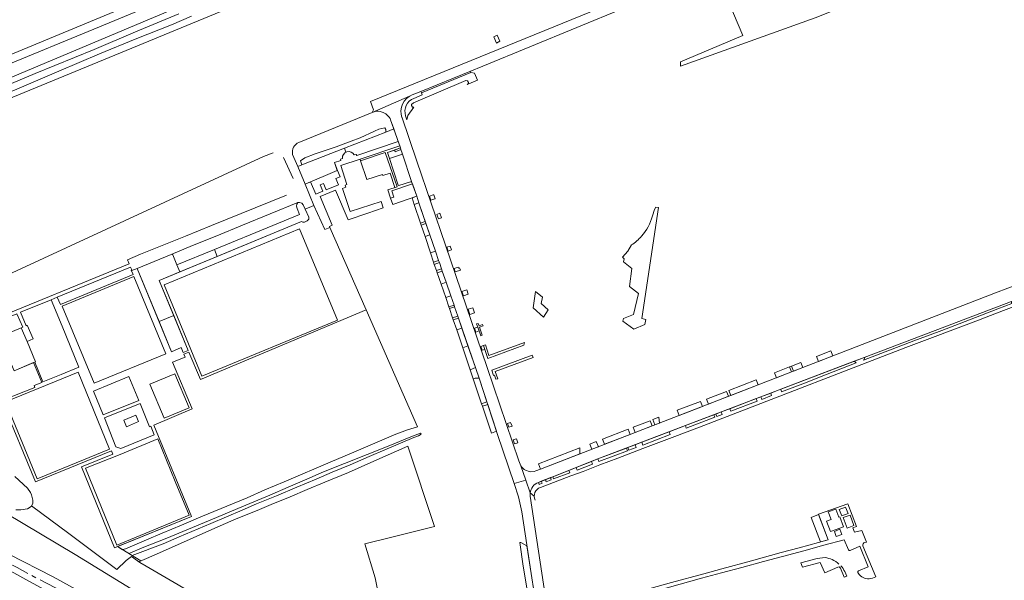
# Model space of a CAD drawing. Header units: metres. Extents: x 209813 to 223847, y 571801 to 587119.
# Tile 737 of 746: x 222193 to 222624, y 585536 to 585781. Entities that reach past the tile are written whole.
import ezdxf

# ---------------------------------------------------------------- set-up
doc = ezdxf.new("R2010")
doc.units = ezdxf.units.M
doc.linetypes.add('AM-AS', pattern=[16, 10, -2, 2, -2])
for name, color, linetype, lineweight in [('B-RO-AM-AS_SPOOR-G', 8, 'AM-AS', 0), ('B-RO-GR-BEPLANTING_CULTUUR_BOSPLANTSOEN-GV', 8, 'Continuous', 0), ('B-RO-GR-BEPLANTING_CULTUUR_HEESTERS-GV', 8, 'Continuous', 0), ('B-RO-GR-BEPLANTING_CULTUUR_VASTE PLANTENVAK-GV', 8, 'Continuous', 0), ('B-RO-GR-GRAS-GV', 8, 'Continuous', 0), ('B-RO-GR-GROENVOORZIENING-GV', 8, 'Continuous', 0), ('B-RO-GR-HAAG-GV', 8, 'Continuous', 0), ('B-RO-GW-TALUD_KRUIN-G', 8, 'Continuous', 0), ('B-RO-OG-TERREIN_CULTUURSCHEIDING-GV', 8, 'Continuous', 0), ('B-RO-OG-TERREIN_ONBEGROEID-GV', 8, 'Continuous', 0), ('B-RO-VH-VERHARDING_GRASBETONSTEEN-GV', 8, 'Continuous', 0), ('B-RO-VH-VERHARDING_HALFVERHARDING-GV', 8, 'Continuous', 0), ('B-RO-VH-VERHARDING_OPEN-GV', 8, 'Continuous', 0), ('B-RO-VH-VERHARDING_STRAATBAKSTEEN-GV', 8, 'Continuous', 0), ('B-RO-VH-VERHARDING_TEGEL-GV', 8, 'Continuous', 0), ('B-RO-VH-VERHARDING_TEGEL_RUBBER-GV', 8, 'Continuous', 0)]:
    doc.layers.add(name, color=color, linetype=linetype, lineweight=lineweight)

msp = doc.modelspace()

# ---------------------------------------------------------------- linework, layer by layer
at = {"layer": 'B-RO-AM-AS_SPOOR-G', "flags": 128}
msp.add_lwpolyline([(222072.856, 585600.132), (222087.478, 585593.239), (222118.847, 585578.405), (222135.784, 585570.245), (222163.995, 585556.232), (222176.817, 585549.678), (222191.981, 585541.776), (222208.399, 585533.034), (222255.371, 585507.19), (222274.867, 585496.365), (222302.677, 585481.15), (222316.969, 585473.523), (222329.015, 585467.21), (222342.707, 585460.16), (222367.558, 585447.701), (222379.576, 585441.831), (222396.708, 585433.616), (222440.248, 585413.168)], dxfattribs=at)
at = {"layer": 'B-RO-GR-BEPLANTING_CULTUUR_BOSPLANTSOEN-GV', "flags": 128}
for points in [[(222335.691, 585723.406), (222335.071, 585725.187), (222316.529, 585717.938), (222314.665, 585717.157), (222317.87, 585709.507), (222331.937, 585715.447)], [(222331.937, 585715.447), (222330.807, 585718.876), (222333.534, 585719.746), (222333.366, 585720.389), (222334.174, 585720.627)], [(222254.023, 585649.437), (222259.484, 585636.217), (222263.682, 585638.009), (222264.568, 585635.866), (222266.799, 585636.789), (222260.469, 585652.1)]]:
    msp.add_lwpolyline(points, dxfattribs=at)
for points in [[(222261.794, 585674.259), (222260.055, 585678.614), (222259.556, 585678.815), (222259.305, 585678.765), (222244.408, 585672.634), (222254.023, 585649.437), (222260.469, 585652.1), (222254.138, 585667.411), (222263.094, 585671.114)], [(222209.551, 585660.068), (222210.887, 585656.809), (222242.668, 585669.958), (222241.862, 585671.89), (222242.062, 585671.995), (222241.557, 585673.188)], [(222240.78, 585548.038), (222242.253, 585547.154), (222255.83, 585552.258), (222262.889, 585555.247), (222276.707, 585561.077), (222290.325, 585566.907), (222296.684, 585569.648), (222305.395, 585573.135), (222314.256, 585577.023), (222322.717, 585580.51), (222329.727, 585583.55), (222337.537, 585586.789), (222345.898, 585590.326), (222352.807, 585593.316), (222365.473, 585598.648), (222367.476, 585599.445), (222368.578, 585600.094), (222368.379, 585600.594), (222364.174, 585598.95), (222354.161, 585594.965), (222325.976, 585583.606), (222317.615, 585579.968), (222310.456, 585576.979), (222302.395, 585573.541), (222290.279, 585568.358), (222277.412, 585562.927), (222257.487, 585554.706), (222246.723, 585550.372), (222241.316, 585548.18)]]:
    msp.add_lwpolyline(points, close=True, dxfattribs=at)
at = {"layer": 'B-RO-GR-BEPLANTING_CULTUUR_HEESTERS-GV', "flags": 128}
for points in [[(222356.651, 585733.668), (222353.181, 585732.267), (222335.071, 585725.187), (222335.691, 585723.406)], [(222339.403, 585722.345), (222340.162, 585722.428), (222340.433, 585722.009), (222358.557, 585728.189), (222356.651, 585733.668)], [(222360.348, 585723.037), (222359.808, 585724.591), (222357.266, 585723.621), (222357.001, 585724.353), (222353.858, 585723.374), (222354.792, 585720.698)], [(222354.792, 585720.698), (222360.027, 585722.411)], [(222545.221, 585546.147), (222541.704, 585545.844), (222534.616, 585543.859), (222535.284, 585541.941), (222543.121, 585544.066), (222545.056, 585539.492), (222550.854, 585541.956), (222551.434, 585542.095), (222552.028, 585541.609), (222553.539, 585537.586), (222554.675, 585538.044), (222553.843, 585540.108)]]:
    msp.add_lwpolyline(points, dxfattribs=at)
for points in [[(222357.169, 585708.025), (222358.085, 585708.308), (222352.909, 585723.333), (222342.142, 585719.718), (222344.853, 585711.474), (222351.722, 585713.732), (222351.868, 585713.287), (222355.091, 585714.347)], [(222317.956, 585698.529), (222317.081, 585700.473), (222316.408, 585701.129), (222315.497, 585701.484), (222314.753, 585701.384), (222314.299, 585700.789), (222314.197, 585699.812), (222314.42, 585698.886), (222315.492, 585696.255), (222303.848, 585691.397), (222278.215, 585680.935), (222279.475, 585677.887), (222316.319, 585693.121), (222316.838, 585692.904), (222317.671, 585692.861), (222318.72, 585693.37), (222319.52, 585694.192), (222319.52, 585695.052)]]:
    msp.add_lwpolyline(points, close=True, dxfattribs=at)
at = {"layer": 'B-RO-GR-BEPLANTING_CULTUUR_HEESTERS-GV'}
for points in [[(222360.027, 585722.411, 0.4030999), (222360.348, 585723.037)], [(222548.304, 585545.331, 0.0660896), (222545.221, 585546.147)], [(222551.262, 585543.366, 0.0761479), (222548.304, 585545.331)], [(222553.843, 585540.108, 0.0633049), (222552.147, 585542.505)]]:
    msp.add_lwpolyline(points, format="xyb", dxfattribs=at)
at = {"layer": 'B-RO-GR-BEPLANTING_CULTUUR_VASTE PLANTENVAK-GV', "flags": 128}
for points in [[(222457.105, 585650.664), (222456.842, 585649.582), (222461.565, 585646.125), (222466.382, 585648.036), (222466.807, 585650.295), (222465.127, 585650.714), (222472.319, 585699.287), (222471.169, 585699.344)], [(222460.581, 585682.875), (222458.984, 585680.232), (222456.594, 585677.491), (222457.408, 585676.847), (222457.104, 585675.514), (222460.739, 585672.637), (222459.73, 585664.793), (222463.622, 585661.713), (222461.506, 585652.434), (222457.105, 585650.664)]]:
    msp.add_lwpolyline(points, dxfattribs=at)
at = {"layer": 'B-RO-GR-BEPLANTING_CULTUUR_VASTE PLANTENVAK-GV'}
for points in [[(222471.169, 585699.344, 0.069344), (222469.721, 585695.568)], [(222469.721, 585695.568, -0.115429), (222464.955, 585686.74)], [(222464.955, 585686.74, -0.0821939), (222460.581, 585682.875)]]:
    msp.add_lwpolyline(points, format="xyb", dxfattribs=at)
at = {"layer": 'B-RO-GR-BEPLANTING_CULTUUR_VASTE PLANTENVAK-GV', "flags": 128}
msp.add_lwpolyline([(222418.56, 585662.575), (222417.584, 585655.329), (222422.117, 585651.363), (222424.155, 585654.583), (222421.114, 585657.309), (222421.741, 585660.058)], close=True, dxfattribs=at)
at = {"layer": 'B-RO-GR-GRAS-GV', "flags": 128}
for points in [[(222268.2, 585782.898), (222259.528, 585779.136), (222243.623, 585772.828), (222227.973, 585766.506), (222210.252, 585758.934), (222191.866, 585750.993), (222176.197, 585744.767), (222145.523, 585731.923), (222128.87, 585724.311), (222101.146, 585713.612), (222071.342, 585701.331), (222049.605, 585692.237), (222050.078, 585691.481), (222084.201, 585705.07), (222087.389, 585705.298), (222550.606, 585896.204)], [(222262.711, 585783.923), (222243.713, 585776.136), (222225.605, 585768.33), (222199.94, 585757.82), (222177.228, 585748.423), (222151.779, 585737.7), (222129.685, 585728.473), (222115.541, 585722.609), (222093.606, 585713.663), (222072.87, 585705.356), (222055.972, 585698.138), (222047.906, 585694.952), (222049.605, 585692.237)], [(222350.109, 585529.303), (222348.546, 585537.304), (222343.947, 585552.136), (222356.36, 585555.312), (222374.471, 585559.723), (222362.745, 585594.882), (222347.993, 585588.272), (222336.878, 585583.438), (222326.465, 585579.153), (222318.755, 585575.915), (222311.345, 585572.725), (222303.084, 585569.337), (222296.876, 585566.746), (222287.715, 585563.11), (222278.352, 585559.073), (222267.588, 585554.239), (222254.22, 585548.308), (222245.21, 585544.391)], [(222277.077, 585525.651), (222248.453, 585542.374), (222245.648, 585544.076), (222242.036, 585546.674), (222239.618, 585544.912), (222235.649, 585540.941), (222227.369, 585547.087), (222214.645, 585556.656), (222198.227, 585568.79), (222198.062, 585568.521), (222196.47, 585567.532), (222193.606, 585566.996), (222191.478, 585567.08)], [(222168.797, 585557.603), (222207.796, 585537.757), (222247.398, 585515.968), (222293.998, 585489.753), (222319.921, 585475.999), (222345.001, 585462.896), (222367.002, 585451.742), (222388.269, 585441.256), (222400.391, 585435.608), (222411.2, 585430.266), (222428.617, 585422.209), (222433.063, 585420.622), (222434.574, 585420.62), (222434.583, 585421.976), (222434.441, 585423.817), (222408.045, 585436.765), (222347.426, 585470.475), (222307.666, 585491.11), (222279.09, 585509.692), (222217.321, 585547.472), (222187, 585565.644)], [(222214.452, 585526.417), (222194.519, 585537.385), (222186.27, 585541.808)]]:
    msp.add_lwpolyline(points, dxfattribs=at)
at = {"layer": 'B-RO-GR-GROENVOORZIENING-GV', "flags": 128}
for points in [[(222303.918, 585723.222), (222299.641, 585721.503), (222134.919, 585645.398), (222126.226, 585641.339), (222111.076, 585634.216), (222102.467, 585630.571), (222090.214, 585626.43), (222061.694, 585616.863), (222036.32, 585608.207), (222024.647, 585603.817), (221990.166, 585591.599), (221974.364, 585586.111), (221974.264, 585586.304), (221972.155, 585585.47), (221971.321, 585581.838), (221971.221, 585580.794), (221971.223, 585579.769), (221971.656, 585576.853), (221975.381, 585565.526)], [(222357.001, 585724.353), (222359.555, 585725.317), (222359.244, 585726.213), (222341.934, 585720.351), (222342.142, 585719.718), (222352.909, 585723.333), (222358.085, 585708.308), (222353.988, 585706.979), (222355.255, 585703.327), (222356.739, 585703.842), (222355.783, 585706.604), (222364.769, 585709.685), (222364.597, 585710.187)], [(222363.973, 585710.497), (222358.869, 585708.854), (222358.578, 585709.004), (222354.792, 585720.698), (222353.858, 585723.374), (222357.001, 585724.353)], [(222312.635, 585711.947), (222308.483, 585721.18)], [(222176.909, 585648.387), (222240.944, 585674.635), (222240.201, 585676.39), (222245.952, 585678.787), (222265.577, 585686.709), (222276.942, 585691.392), (222296.066, 585699.114), (222309.727, 585704.617)], [(222190.942, 585581.679), (222196.487, 585576.6), (222197.878, 585574.673), (222198.33, 585573.667), (222198.916, 585571.253), (222198.832, 585569.778), (222198.227, 585568.79), (222214.645, 585556.656), (222227.369, 585547.087), (222235.649, 585540.941), (222239.618, 585544.912), (222242.036, 585546.674), (222245.21, 585544.391), (222246.119, 585544.81), (222235.893, 585550.97), (222234.62, 585550.452), (222220.09, 585585.847), (222233.853, 585591.468), (222233.314, 585592.885), (222200.025, 585579.337), (222185.35, 585614.817)]]:
    msp.add_lwpolyline(points, dxfattribs=at)
at = {"layer": 'B-RO-GR-GROENVOORZIENING-GV'}
msp.add_lwpolyline([(222364.597, 585710.187, 0.3979438), (222363.973, 585710.497)], format="xyb", dxfattribs=at)
at = {"layer": 'B-RO-GR-GROENVOORZIENING-GV', "flags": 128}
for points in [[(222373.819, 585704.735), (222372.299, 585704.156), (222372.867, 585702.472), (222374.1, 585702.907), (222374.705, 585703.118), (222374.162, 585704.842)], [(222377.518, 585694.76), (222376.859, 585696.716), (222375.488, 585696.218), (222376.157, 585694.302)], [(222380.383, 585680.228), (222381.827, 585680.754), (222381.331, 585682.387), (222379.822, 585681.864)], [(222393.359, 585646.939), (222394.649, 585643.181), (222395.333, 585643.403), (222394.134, 585646.899), (222395.756, 585647.502), (222395.512, 585648.16), (222393.916, 585647.58), (222393.559, 585648.595), (222392.868, 585648.368)], [(222397.783, 585633.181), (222413.544, 585639.017), (222413.832, 585640.272), (222398.214, 585634.603), (222396.778, 585639.209), (222395.823, 585638.899)], [(222402.084, 585624.356), (222401.006, 585627.544), (222417.615, 585633.718), (222417.222, 585634.747), (222399.498, 585628.159), (222400.296, 585625.801), (222400.697, 585625.948), (222401.318, 585624.13)], [(222407.295, 585605.117), (222406.422, 585604.801), (222406.981, 585603.154), (222408.366, 585603.65), (222407.738, 585605.277)], [(222409.724, 585597.937), (222408.865, 585597.645), (222409.419, 585595.881), (222410.843, 585596.36), (222410.285, 585598.127)], [(222543.182, 585553.081), (222546.539, 585553.974), (222542.383, 585564.995), (222539.075, 585563.73)]]:
    msp.add_lwpolyline(points, close=True, dxfattribs=at)
at = {"layer": 'B-RO-GR-HAAG-GV', "flags": 128}
for points in [[(222359.555, 585725.317), (222359.244, 585726.213), (222341.934, 585720.351), (222342.142, 585719.718), (222352.909, 585723.333), (222358.085, 585708.308), (222353.988, 585706.979), (222355.255, 585703.327), (222356.739, 585703.842), (222355.783, 585706.604), (222364.769, 585709.685), (222364.597, 585710.187)], [(222363.973, 585710.497), (222358.869, 585708.854), (222358.578, 585709.004), (222354.792, 585720.698), (222353.858, 585723.374), (222359.555, 585725.317)]]:
    msp.add_lwpolyline(points, dxfattribs=at)
at = {"layer": 'B-RO-GW-TALUD_KRUIN-G', "flags": 128}
msp.add_lwpolyline([(222262.711, 585783.923), (222243.713, 585776.136), (222225.605, 585768.33), (222199.94, 585757.82), (222177.228, 585748.423), (222151.779, 585737.7), (222129.685, 585728.473), (222115.541, 585722.609), (222093.606, 585713.663), (222072.87, 585705.356), (222055.972, 585698.138), (222047.906, 585694.952)], dxfattribs=at)
at = {"layer": 'B-RO-OG-TERREIN_CULTUURSCHEIDING-GV', "flags": 128}
for points in [[(222185.239, 585765.186), (222184.959, 585765.063), (222186.623, 585761.203), (222225.594, 585777.193), (222321.795, 585817.145), (222324.499, 585818.718), (222325.675, 585819.658), (222327.08, 585821.085), (222327.967, 585822.274), (222328.837, 585823.712), (222329.4, 585824.934), (222325.518, 585823.276)], [(222325.063, 585821.889), (222286.165, 585806.103), (222234.315, 585784.783), (222186.489, 585764.936)], [(222536.407, 585813.666), (222482.776, 585791.493), (222484.48, 585787.148), (222501.127, 585793.879), (222509.294, 585774.464), (222481.992, 585762.978), (222482.034, 585761.01), (222540.933, 585782.188), (222556.359, 585788.351), (222555.395, 585789.086), (222554.975, 585790.379), (222555.718, 585791.672), (222558.892, 585792.873), (222552.823, 585820.1)], [(222315.023, 585809.172), (222145.816, 585737.841)], [(222177.228, 585748.423), (222199.94, 585757.82), (222225.605, 585768.33), (222243.713, 585776.136), (222262.711, 585783.923)], [(222361.846, 585739.35), (222362.422, 585737.625), (222362.814, 585739.432), (222365.364, 585743.114), (222364.773, 585743.132), (222364.404, 585743.816), (222364.349, 585744.333), (222365.235, 585745.072), (222388.185, 585754.743), (222388.85, 585754.651), (222389.311, 585753.967), (222389.367, 585753.524), (222388.758, 585752.988), (222393.277, 585754.895), (222392.016, 585757.979), (222390.406, 585758.277), (222368.743, 585749.412)], [(222368.743, 585749.412), (222369.092, 585748.484), (222365.459, 585746.944)], [(222356.651, 585733.668), (222355.261, 585737.667), (222355.056, 585738.112), (222354.578, 585738.795), (222353.928, 585739.547), (222353.211, 585740.163), (222352.015, 585740.846), (222350.682, 585741.222), (222349.828, 585741.359), (222348.905, 585741.325), (222347.181, 585740.744), (222315.204, 585727.759)], [(222312.435, 585722.481), (222314.665, 585717.157), (222316.529, 585717.938), (222315.922, 585719.63), (222317.727, 585721.039), (222322.282, 585722.682), (222331.442, 585725.818), (222338.05, 585728.309), (222342.005, 585729.803), (222348.163, 585732.644), (222350.066, 585733.541), (222352.797, 585734.162), (222353.219, 585733.393), (222353.181, 585732.267), (222356.651, 585733.668)]]:
    msp.add_lwpolyline(points, dxfattribs=at)
at = {"layer": 'B-RO-OG-TERREIN_CULTUURSCHEIDING-GV'}
for points in [[(222365.459, 585746.944, 0.4080643), (222361.846, 585739.35)], [(222315.204, 585727.759, 0.3591652), (222312.435, 585722.481)]]:
    msp.add_lwpolyline(points, format="xyb", dxfattribs=at)
at = {"layer": 'B-RO-OG-TERREIN_CULTUURSCHEIDING-GV', "flags": 128}
for points in [[(222364.769, 585709.685), (222355.783, 585706.604), (222356.739, 585703.842), (222355.255, 585703.327), (222356.19, 585700.632), (222366.663, 585704.16)], [(222368.324, 585692.48), (222370.417, 585693.21), (222367.658, 585701.257), (222365.624, 585700.547)], [(222370.313, 585686.537), (222372.449, 585687.282), (222370.738, 585692.274), (222368.638, 585691.541)], [(222263.094, 585671.114), (222279.475, 585677.887), (222278.215, 585680.935), (222261.794, 585674.259)], [(222374.051, 585675.366), (222376.269, 585676.14), (222374.899, 585680.137), (222372.706, 585679.386)], [(222374.38, 585674.391), (222375.286, 585671.741), (222377.511, 585672.517), (222376.603, 585675.166)], [(222379.553, 585666.562), (222377.864, 585671.487), (222375.639, 585670.711), (222377.323, 585665.784)], [(222199.687, 585631.648), (222203.29, 585623.014), (222211.31, 585626.269), (222219.015, 585629.424), (222211.664, 585647.379), (222206.796, 585658.939), (222193.466, 585653.475), (222195.934, 585647.548), (222196.383, 585647.746), (222198.973, 585641.874), (222196.326, 585640.706), (222200.035, 585631.798)], [(222379.347, 585659.863), (222380.75, 585655.76), (222382.996, 585656.52), (222381.589, 585660.622)], [(222367.036, 585603.398), (222344.588, 585654.463), (222272.118, 585624.088), (222267.127, 585635.996), (222264.9, 585635.062), (222265.4, 585633.872), (222259.952, 585631.639), (222268.552, 585611.222), (222251.685, 585604.117), (222268.158, 585564.093), (222235.893, 585550.97), (222237.872, 585549.783), (222238.07, 585549.736), (222238.27, 585549.736), (222239.321, 585550.034), (222248.533, 585553.871), (222255.442, 585556.811), (222263.903, 585560.348), (222272.314, 585563.986), (222292.49, 585572.357), (222300.25, 585575.745), (222308.711, 585579.283), (222329.839, 585588.302), (222337.098, 585591.342), (222346.261, 585595.328), (222357.625, 585600.162), (222362.631, 585602.004)], [(222382.395, 585650.949), (222384.645, 585651.71), (222383.234, 585655.825), (222380.988, 585655.065)], [(222199.15, 585631.417), (222190.723, 585627.78), (222184.315, 585642.643), (222193.736, 585646.578), (222194.53, 585646.928), (222191.903, 585652.834), (222177.342, 585646.866), (222175.589, 585646.202), (222174.564, 585643.966), (222185.35, 585614.817), (222199.798, 585620.592), (222199.447, 585621.45), (222202.735, 585622.789)], [(222384.923, 585650.897), (222382.673, 585650.135), (222384.178, 585645.736), (222386.431, 585646.498)], [(222392.348, 585629.24), (222389.09, 585638.744), (222386.825, 585637.973), (222390.115, 585628.302)], [(222547.764, 585636.647), (222541.47, 585634.182), (222542.362, 585631.944), (222548.666, 585634.385)], [(222523.119, 585626.997), (222523.995, 585624.831), (222530.512, 585627.354), (222529.659, 585629.559)], [(222557.949, 585631.997), (222525.823, 585619.755), (222526.225, 585618.684), (222535.472, 585622.212), (222545.424, 585626.081), (222558.799, 585631.269)], [(222531.401, 585627.699), (222535.492, 585629.283), (222534.609, 585631.496), (222530.547, 585629.906)], [(222229.555, 585608.589), (222245.159, 585614.826), (222240.892, 585625.398), (222225.394, 585618.992)], [(222393.919, 585624.641), (222392.211, 585624.627), (222391.423, 585624.371), (222395.044, 585613.484), (222397.338, 585614.247)], [(222516.026, 585621.745), (222515.158, 585623.891), (222503.108, 585619.221), (222503.974, 585617.078)], [(222503.038, 585616.715), (222502.17, 585618.861), (222493.419, 585615.505), (222494.298, 585613.331)], [(222503.621, 585611.295), (222504.03, 585610.216), (222515.52, 585614.575), (222515.108, 585615.672)], [(222517.162, 585616.455), (222517.531, 585615.349), (222521.853, 585616.992), (222521.457, 585618.091)], [(222251.96, 585599.82), (222250.474, 585603.607), (222249.847, 585603.343), (222245.713, 585613.607), (222230.114, 585607.278), (222235.158, 585594.668), (222237.393, 585593.831)], [(222397.715, 585613.101), (222395.425, 585612.339), (222399.325, 585600.612), (222401.566, 585601.395)], [(222491.627, 585612.296), (222490.744, 585614.479), (222480.597, 585610.588), (222481.474, 585608.364)], [(222239.744, 585603.399), (222238.627, 585606.22), (222243.922, 585608.483), (222245.039, 585605.635)], [(222472.812, 585605.01), (222472.571, 585607.51), (222469.912, 585606.49), (222470.803, 585604.232)], [(222496.623, 585608.628), (222484.135, 585603.87), (222484.511, 585602.756), (222497.022, 585607.576)], [(222497.49, 585608.959), (222497.888, 585607.909), (222500.208, 585608.798), (222499.812, 585609.843)], [(222459.06, 585602.301), (222447.95, 585598.003), (222448.847, 585595.73), (222459.955, 585600.031)], [(222462.233, 585600.913), (222469.615, 585603.772), (222468.723, 585606.034), (222461.338, 585603.182)], [(222476.998, 585601.15), (222465.045, 585596.595), (222465.508, 585595.374), (222477.43, 585600.009)], [(222419.973, 585587.122), (222420.844, 585584.886), (222437.992, 585591.526), (222437.992, 585594.134)], [(222446.09, 585594.662), (222445.193, 585596.936), (222442.383, 585595.843), (222443.279, 585593.573)], [(222445.898, 585589.299), (222446.267, 585588.207), (222458.829, 585592.897), (222458.376, 585594.054)], [(222462.193, 585595.509), (222459.015, 585594.297), (222459.469, 585593.136), (222462.643, 585594.321)], [(222436.431, 585585.583), (222436.852, 585584.476), (222443.471, 585587.096), (222443.07, 585588.187)], [(222422.935, 585580.291), (222423.301, 585579.367), (222425.516, 585580.212), (222425.142, 585581.157)], [(222426.122, 585581.541), (222426.5, 585580.587), (222433.636, 585583.308), (222433.232, 585584.329)], [(222421.158, 585579.595), (222419.853, 585579.081), (222420.19, 585578.18), (222421.518, 585578.687)], [(222419.271, 585522.365), (222416.77, 585539.174), (222414.886, 585551.381), (222412.233, 585552.846), (222411.797, 585552.846), (222413.287, 585542.461), (222416.748, 585521.635)]]:
    msp.add_lwpolyline(points, close=True, dxfattribs=at)
at = {"layer": 'B-RO-OG-TERREIN_ONBEGROEID-GV', "flags": 128}
for points in [[(222385.762, 585671.791), (222385.397, 585672.884), (222384.946, 585672.736), (222384.793, 585673.189), (222383.006, 585672.577), (222383.511, 585671.104)], [(222388.599, 585663.288), (222386.433, 585662.565), (222387.096, 585660.658), (222389.238, 585661.373)], [(222391.958, 585653.223), (222391.219, 585655.438), (222389.12, 585654.738), (222389.893, 585652.502)], [(222393.359, 585646.939), (222391.954, 585646.482), (222392.529, 585644.806), (222393.935, 585645.262)], [(222395.823, 585638.899), (222394.681, 585638.528), (222395.256, 585636.852), (222396.397, 585637.222)]]:
    msp.add_lwpolyline(points, close=True, dxfattribs=at)
at = {"layer": 'B-RO-VH-VERHARDING_GRASBETONSTEEN-GV', "flags": 128}
msp.add_lwpolyline([(222390.406, 585758.277), (222390.266, 585758.614), (222389.837, 585758.786), (222368.456, 585750.059), (222368.743, 585749.412)], close=True, dxfattribs=at)
at = {"layer": 'B-RO-VH-VERHARDING_HALFVERHARDING-GV', "flags": 128}
for points in [[(222243.065, 585669.08), (222211.691, 585656.122), (222225.619, 585622.398), (222256.968, 585635.213)], [(222232.383, 585593.654), (222218.636, 585627.304), (222186.976, 585614.296), (222200.682, 585580.671)], [(222253.447, 585598.084), (222236.976, 585591.259), (222221.807, 585585.231), (222228.815, 585568.061), (222235.574, 585551.641), (222249.992, 585557.62), (222267.214, 585564.695), (222261.051, 585579.513)]]:
    msp.add_lwpolyline(points, close=True, dxfattribs=at)
for points in [[(222247.398, 585515.968), (222207.796, 585537.757), (222168.797, 585557.603)], [(222186.27, 585541.808), (222194.519, 585537.385), (222214.452, 585526.417)]]:
    msp.add_lwpolyline(points, dxfattribs=at)
at = {"layer": 'B-RO-VH-VERHARDING_OPEN-GV', "flags": 128}
for points in [[(222400.393, 585773.949), (222401.605, 585771.199), (222403.06, 585771.958), (222401.792, 585774.603)], [(222321.774, 585700.181), (222317.956, 585698.529), (222319.52, 585695.052), (222319.52, 585694.192), (222318.72, 585693.37), (222317.671, 585692.861), (222316.838, 585692.904), (222316.319, 585693.121), (222254.138, 585667.411), (222266.799, 585636.789), (222264.568, 585635.866), (222263.682, 585638.009), (222259.484, 585636.217), (222252.339, 585653.514), (222244.408, 585672.634), (222242.18, 585671.717), (222242.062, 585671.995), (222241.862, 585671.89), (222242.668, 585669.958), (222210.887, 585656.809), (222209.551, 585660.068), (222206.796, 585658.939), (222211.664, 585647.379), (222219.015, 585629.424), (222211.31, 585626.269), (222203.29, 585623.014), (222199.687, 585631.648), (222199.15, 585631.417), (222202.735, 585622.789), (222199.447, 585621.45), (222199.798, 585620.592), (222185.35, 585614.817), (222200.025, 585579.337), (222233.314, 585592.885), (222233.853, 585591.468), (222220.09, 585585.847), (222234.62, 585550.452), (222268.158, 585564.093), (222251.685, 585604.117), (222268.552, 585611.222), (222259.952, 585631.639), (222265.4, 585633.872), (222264.9, 585635.062), (222267.127, 585635.996), (222272.118, 585624.088), (222344.588, 585654.463), (222328.713, 585690.577), (222326.459, 585689.58)], [(222331.992, 585649.978), (222272.742, 585625.477), (222256.235, 585665.398), (222315.485, 585689.899)], [(222225.619, 585622.398), (222211.691, 585656.122), (222243.065, 585669.08), (222256.968, 585635.213)], [(222386.431, 585646.498), (222384.178, 585645.736), (222386.825, 585637.973), (222389.09, 585638.744)], [(222393.919, 585624.641), (222392.348, 585629.24), (222390.115, 585628.302), (222391.423, 585624.371), (222392.211, 585624.627)], [(222529.659, 585629.559), (222530.512, 585627.354), (222531.401, 585627.699), (222530.547, 585629.906)], [(222186.976, 585614.296), (222218.636, 585627.304), (222232.383, 585593.654), (222200.682, 585580.671)], [(222240.892, 585625.398), (222245.159, 585614.826), (222229.555, 585608.589), (222225.394, 585618.992)], [(222267.166, 585611.691), (222256.214, 585607.083), (222249.95, 585621.971), (222260.902, 585626.579)], [(222249.847, 585603.343), (222250.474, 585603.607), (222251.96, 585599.82), (222237.393, 585593.831), (222235.158, 585594.668), (222230.114, 585607.278), (222245.713, 585613.607)], [(222395.425, 585612.339), (222397.715, 585613.101), (222397.338, 585614.247), (222395.044, 585613.484)], [(222243.922, 585608.483), (222238.627, 585606.22), (222239.744, 585603.399), (222245.039, 585605.635)], [(222236.976, 585591.259), (222253.447, 585598.084), (222261.051, 585579.513), (222267.214, 585564.695), (222249.992, 585557.62), (222235.574, 585551.641), (222228.815, 585568.061), (222221.807, 585585.231)]]:
    msp.add_lwpolyline(points, close=True, dxfattribs=at)
at = {"layer": 'B-RO-VH-VERHARDING_STRAATBAKSTEEN-GV', "flags": 128}
for points in [[(222482.417, 585796.593), (222495.729, 585802.17), (222494.277, 585805.916), (222346.537, 585745.676), (222347.849, 585741.914), (222347.181, 585740.744), (222363.516, 585747.93)], [(222368.456, 585750.059), (222389.837, 585758.786), (222395.66, 585761.051), (222457.201, 585786.376), (222476.174, 585793.935)], [(222364.763, 585748.531), (222368.456, 585750.059)], [(222347.181, 585740.744), (222348.905, 585741.325), (222349.828, 585741.359), (222350.682, 585741.222), (222352.015, 585740.846), (222353.211, 585740.163), (222353.928, 585739.547), (222354.578, 585738.795), (222355.056, 585738.112), (222355.261, 585737.667), (222359.555, 585725.317)], [(222412.223, 585586.237), (222411.359, 585588.423), (222397.541, 585629.262), (222379.204, 585682.741), (222366.783, 585719.573), (222360.123, 585738.913)], [(222359.808, 585724.591), (222360.348, 585723.037), (222364.597, 585710.187), (222366.663, 585704.16)], [(222367.658, 585701.257), (222372.449, 585687.282)], [(222370.417, 585693.21), (222368.324, 585692.48), (222368.638, 585691.541), (222370.738, 585692.274)], [(222374.899, 585680.137), (222376.269, 585676.14)], [(222376.603, 585675.166), (222377.511, 585672.517)], [(222377.864, 585671.487), (222379.553, 585666.562)], [(222419.853, 585579.081), (222445.898, 585589.299), (222633.547, 585660.804), (222631.217, 585666.193), (222630.901, 585666.061), (222630.571, 585666.103), (222619.7, 585661.893)], [(222381.589, 585660.622), (222382.996, 585656.52)], [(222619.7, 585661.893), (222420.844, 585584.886), (222418.823, 585584.069), (222418.023, 585583.815), (222416.617, 585583.698), (222415.855, 585583.757), (222414.234, 585584.382), (222413.668, 585584.714), (222413.16, 585585.085), (222412.594, 585585.691), (222412.223, 585586.237), (222414.316, 585580.072)], [(222383.234, 585655.825), (222384.645, 585651.71)], [(222384.923, 585650.897), (222393.919, 585624.641), (222402.021, 585600.011), (222409.269, 585578.63)], [(222416.311, 585574.436), (222414.316, 585580.072), (222409.269, 585578.63), (222411.162, 585572.728), (222412.612, 585566.164), (222416.77, 585539.174), (222419.271, 585522.365), (222422.643, 585503.69), (222423.834, 585497.752), (222426.842, 585482.965), (222429.615, 585468.588), (222433.423, 585450.499), (222437.52, 585430.653), (222441.897, 585431.548), (222428.984, 585495.433), (222426.592, 585507.329)], [(222432.56, 585515.758), (222434.57, 585516.359), (222433.159, 585521.078), (222432.675, 585520.934), (222428.881, 585520.729), (222426.797, 585521.515), (222425.293, 585522.78), (222423.994, 585524.729), (222423.277, 585526.677), (222422.867, 585529.685), (222416.292, 585573.106)]]:
    msp.add_lwpolyline(points, dxfattribs=at)
for points in [[(222357.001, 585724.353), (222357.266, 585723.621), (222359.808, 585724.591), (222359.555, 585725.317)], [(222364.65, 585703.457), (222365.624, 585700.547), (222367.658, 585701.257), (222366.663, 585704.16)], [(222370.313, 585686.537), (222372.706, 585679.386), (222374.899, 585680.137), (222372.449, 585687.282)], [(222374.051, 585675.366), (222374.38, 585674.391), (222376.603, 585675.166), (222376.269, 585676.14)], [(222375.286, 585671.741), (222375.639, 585670.711), (222377.864, 585671.487), (222377.511, 585672.517)], [(222377.323, 585665.784), (222379.347, 585659.863), (222381.589, 585660.622), (222379.553, 585666.562)], [(222382.996, 585656.52), (222380.75, 585655.76), (222380.988, 585655.065), (222383.234, 585655.825)], [(222384.645, 585651.71), (222382.395, 585650.949), (222382.673, 585650.135), (222384.923, 585650.897)]]:
    msp.add_lwpolyline(points, close=True, dxfattribs=at)
at = {"layer": 'B-RO-VH-VERHARDING_STRAATBAKSTEEN-GV'}
msp.add_lwpolyline([(222416.292, 585573.106, -0.0564227), (222416.311, 585574.436)], format="xyb", dxfattribs=at)
msp.add_arc((222367.483, 585741.292), 7.733, 110.59702, 200.53523, dxfattribs=at)
msp.add_arc((222367.483, 585741.292), 7.733, 110.59702, 200.53523, dxfattribs=at)
at = {"layer": 'B-RO-VH-VERHARDING_TEGEL-GV', "flags": 128}
for points in [[(222334.174, 585720.627), (222333.366, 585720.389), (222333.534, 585719.746), (222330.807, 585718.876), (222332.037, 585715.489), (222333.206, 585712.719), (222331.394, 585711.953), (222332.54, 585709.238), (222327.055, 585706.922), (222325.887, 585709.688), (222324.521, 585709.111), (222325.645, 585706.448), (222322.556, 585705.143), (222320.283, 585710.526), (222317.87, 585709.507), (222321.774, 585700.181), (222326.459, 585689.58), (222328.713, 585690.577), (222328.521, 585691.013), (222329.752, 585691.611), (222324.429, 585704.054), (222331.113, 585706.913), (222336.675, 585693.911), (222345.245, 585696.822), (222352.019, 585699.091), (222351.142, 585701.929), (222337.548, 585697.46), (222334.202, 585707.636), (222335.657, 585708.114), (222335.358, 585709.024), (222336.175, 585709.293), (222333.445, 585717.598), (222341.934, 585720.351), (222359.244, 585726.213), (222358.557, 585728.189), (222340.433, 585722.009), (222340.162, 585722.428), (222339.403, 585722.345)], [(222360.027, 585722.411), (222358.292, 585721.843)], [(222364.597, 585710.187), (222360.348, 585723.037)], [(222358.292, 585721.843), (222354.792, 585720.698), (222358.578, 585709.004), (222358.869, 585708.854), (222363.973, 585710.497)], [(222420.76, 585576.857), (222434.091, 585581.859), (222439.434, 585583.88), (222446.723, 585586.708), (222454.611, 585589.639), (222465.545, 585593.832), (222478.327, 585598.732), (222490.259, 585603.278), (222500.572, 585607.172), (222580.58, 585638.065), (222589.878, 585641.542), (222603.447, 585646.639), (222612.311, 585650.054), (222620.172, 585653.023), (222633.992, 585658.319)], [(222633.456, 585659.695), (222627.54, 585657.544), (222627.257, 585658.407), (222626.535, 585658.132), (222626.839, 585657.297), (222620.68, 585654.971), (222599.248, 585646.705), (222595.078, 585645.077), (222584.024, 585641.023), (222563.871, 585633.288), (222562.061, 585632.568)], [(222562.061, 585632.568), (222562.676, 585633.798), (222557.949, 585631.997), (222558.799, 585631.269), (222545.424, 585626.081), (222535.472, 585622.212), (222526.225, 585618.684), (222525.823, 585619.755), (222521.457, 585618.091), (222521.853, 585616.992), (222517.531, 585615.349), (222517.162, 585616.455), (222515.108, 585615.672), (222515.52, 585614.575), (222504.03, 585610.216), (222503.621, 585611.295), (222499.812, 585609.843), (222500.208, 585608.798), (222497.888, 585607.909), (222497.49, 585608.959), (222496.623, 585608.628), (222497.022, 585607.576), (222484.511, 585602.756), (222484.135, 585603.87), (222476.998, 585601.15), (222477.43, 585600.009), (222465.508, 585595.374), (222465.045, 585596.595), (222462.193, 585595.509), (222462.643, 585594.321), (222459.469, 585593.136), (222459.015, 585594.297), (222458.376, 585594.054), (222458.829, 585592.897), (222446.267, 585588.207), (222445.898, 585589.299), (222443.07, 585588.187), (222443.471, 585587.096), (222436.852, 585584.476), (222436.431, 585585.583), (222433.232, 585584.329), (222433.636, 585583.308), (222426.5, 585580.587), (222426.122, 585581.541), (222425.142, 585581.157), (222425.516, 585580.212), (222423.301, 585579.367), (222422.935, 585580.291), (222421.158, 585579.595), (222421.518, 585578.687), (222420.19, 585578.18), (222419.853, 585579.081)], [(222416.311, 585574.436), (222418.057, 585572.982)], [(222562.615, 585552.776), (222563.268, 585552.913), (222561.328, 585558.058), (222558.11, 585557.227), (222557.402, 585559.194), (222558.965, 585559.81), (222555.226, 585569.697), (222542.326, 585565.147), (222546.539, 585553.974), (222533.822, 585550.507), (222525.966, 585548.363), (222513.045, 585544.782), (222500.097, 585541.203), (222492.255, 585539.059), (222478.12, 585535.304), (222468.181, 585532.466), (222459.046, 585530.002), (222447.203, 585526.685), (222435.115, 585523.388)], [(222433.608, 585523.2), (222434.038, 585521.338), (222436.421, 585522.042), (222453.703, 585526.659), (222458.098, 585527.876), (222464.192, 585529.6), (222481.923, 585534.518), (222491.163, 585537.154), (222499.973, 585539.517), (222508.775, 585541.879), (222518.332, 585544.475), (222526.63, 585546.698), (222535.885, 585549.2), (222544.689, 585551.662), (222553.589, 585553.972), (222555.489, 585549.579)], [(222556.144, 585549.319), (222560.481, 585551.172), (222564.037, 585542.09), (222559.78, 585540.358)], [(222565.934, 585537.246), (222567.345, 585537.766), (222561.732, 585551.245)]]:
    msp.add_lwpolyline(points, dxfattribs=at)
at = {"layer": 'B-RO-VH-VERHARDING_TEGEL-GV'}
for points in [[(222339.403, 585722.345, 0.7847674), (222334.167, 585720.734)], [(222419.853, 585579.081, 0.2677135), (222416.311, 585574.436)], [(222555.489, 585549.579, 0.4126521), (222556.144, 585549.319)], [(222559.78, 585540.358, 0.4400308), (222559.524, 585539.666)], [(222559.524, 585539.666, 0.0979744), (222560.752, 585538.158)], [(222560.752, 585538.158, 0.1185805), (222563.078, 585537.008)], [(222563.078, 585537.008, 0.1427993), (222565.934, 585537.246)]]:
    msp.add_lwpolyline(points, format="xyb", dxfattribs=at)
at = {"layer": 'B-RO-VH-VERHARDING_TEGEL-GV', "flags": 128}
for points in [[(222259.305, 585678.765), (222259.556, 585678.815), (222260.055, 585678.614), (222261.794, 585674.259), (222278.215, 585680.935), (222303.848, 585691.397), (222315.492, 585696.255), (222314.42, 585698.886), (222314.197, 585699.812), (222314.299, 585700.789), (222314.753, 585701.384), (222290.445, 585691.57), (222279.281, 585686.936), (222268.717, 585682.601)], [(222552.539, 585564.417), (222551.444, 585567.255), (222554.189, 585568.227), (222555.284, 585565.419)], [(222553.321, 585559.658), (222547.622, 585557.602), (222545.894, 585562.084), (222547.837, 585562.84), (222546.542, 585566.161), (222549.916, 585567.349), (222551.238, 585563.866), (222551.616, 585564.001)], [(222553.155, 585563.677), (222556.112, 585564.746), (222557.797, 585560.167), (222554.909, 585559.087)], [(222552.503, 585556.218), (222550.128, 585555.385), (222549.264, 585557.637), (222551.609, 585558.547)]]:
    msp.add_lwpolyline(points, close=True, dxfattribs=at)
at = {"layer": 'B-RO-VH-VERHARDING_TEGEL-GV'}
for centre, radius, start, end in [((222422.047, 585573.063), 4.007, 108.7395, 206.26481), ((222562.814, 585551.64), 1.153, 99.96102, 200.53523)]:
    msp.add_arc(centre, radius, start, end, dxfattribs=at)
at = {"layer": 'B-RO-VH-VERHARDING_TEGEL_RUBBER-GV', "flags": 128}
for points in [[(222256.235, 585665.398), (222272.742, 585625.477), (222331.992, 585649.978), (222315.485, 585689.899)], [(222193.736, 585646.578), (222184.315, 585642.643), (222190.723, 585627.78), (222200.035, 585631.798), (222196.326, 585640.706)]]:
    msp.add_lwpolyline(points, close=True, dxfattribs=at)

doc.saveas('drawing.dxf')
